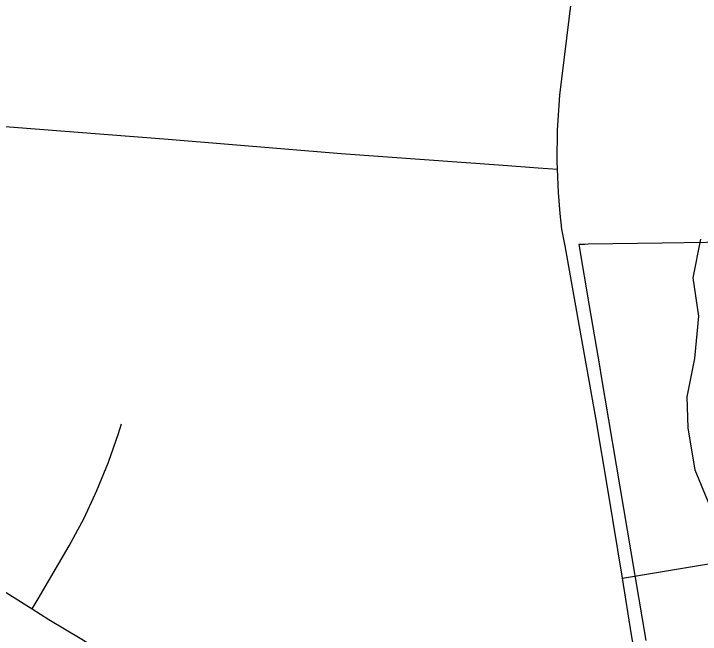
# Model space of a CAD drawing. Extents: x 0 to 34, y 0 to 22.
# Drawn here: x 6.9178 to 7.1277, y 18.5897 to 18.7794 of the extents above; entities that cross this region are included whole.
import ezdxf

# ---------------------------------------------------------------- set-up
doc = ezdxf.new("R2010")
doc.units = 0
for name, color, linetype in [('GM_X_City_Street', 7, 'Continuous'), ('GM_X_County_Road', 7, 'Continuous'), ('GM_X_Minor_River', 7, 'Continuous'), ('GM_X_Township_Road', 7, 'Continuous'), ('SC_Shading1', 7, 'Continuous')]:
    doc.layers.add(name, color=color, linetype=linetype)

msp = doc.modelspace()

# ---------------------------------------------------------------- linework, layer by layer
at = {"layer": 'GM_X_City_Street'}
msp.add_lwpolyline([(7.10386, 18.60682), (7.11365, 18.60846), (7.13076, 18.61131)], dxfattribs=at)
at = {"layer": 'GM_X_County_Road'}
for points in [[(7.08402, 18.73186), (7.08392, 18.73424), (7.08402, 18.74375), (7.08477, 18.75448), (7.08902, 18.78936), (7.09407, 18.82725), (7.09481, 18.83283)], [(7.10386, 18.60682), (7.09946, 18.63335), (7.09575, 18.65577), (7.09075, 18.68374), (7.08631, 18.70837), (7.08536, 18.71354), (7.08479, 18.71832), (7.08431, 18.72475), (7.08402, 18.73186)], [(7.10822, 18.58024), (7.10668, 18.58945), (7.10386, 18.60682)]]:
    msp.add_lwpolyline(points, dxfattribs=at)
at = {"layer": 'GM_X_Minor_River'}
msp.add_lwpolyline([(7.13242, 18.62456), (7.12611, 18.63979), (7.12394, 18.65272), (7.12364, 18.66221), (7.126, 18.67396), (7.12724, 18.68686), (7.12544, 18.69864), (7.1278, 18.71039)], dxfattribs=at)
at = {"layer": 'GM_X_Township_Road'}
for points in [[(6.84418, 18.74923), (6.84998, 18.74911), (6.85654, 18.74895), (6.86543, 18.7485), (6.8748, 18.74795), (6.88728, 18.74706), (6.90594, 18.74554), (6.96498, 18.74096), (7.0179, 18.73666), (7.06738, 18.73307), (7.07814, 18.73229), (7.08402, 18.73186)], [(6.92349, 18.59738), (6.92529, 18.60045), (6.93479, 18.61673), (6.93936, 18.62517), (6.94319, 18.63364), (6.94673, 18.64226), (6.94984, 18.65104), (6.95077, 18.65399)], [(6.83472, 18.64721), (6.83777, 18.64702), (6.84101, 18.64645), (6.84416, 18.6454), (6.84902, 18.6433), (6.85312, 18.6413), (6.85789, 18.63854), (6.86398, 18.63491), (6.87171, 18.63005), (6.89286, 18.61671), (6.91746, 18.60117), (6.92349, 18.59738)], [(6.92349, 18.59738), (6.92852, 18.59421), (6.93862, 18.58811), (6.94891, 18.58163), (6.95378, 18.57829), (6.95635, 18.5762), (6.95863, 18.57372), (6.96044, 18.57096), (6.96188, 18.56838), (6.96311, 18.56571), (6.96426, 18.56267), (6.9676, 18.55046), (6.96868, 18.54648)]]:
    msp.add_lwpolyline(points, dxfattribs=at)
at = {"layer": 'SC_Shading1'}
msp.add_lwpolyline([(7.1363, 18.70947), (7.11602, 18.70918), (7.09342, 18.70887), (7.09236, 18.70885), (7.09133, 18.70884), (7.09055, 18.70883), (7.09372, 18.69006), (7.09682, 18.6717), (7.09738, 18.66841), (7.11101, 18.58772)], dxfattribs=at)

doc.saveas('drawing.dxf')
